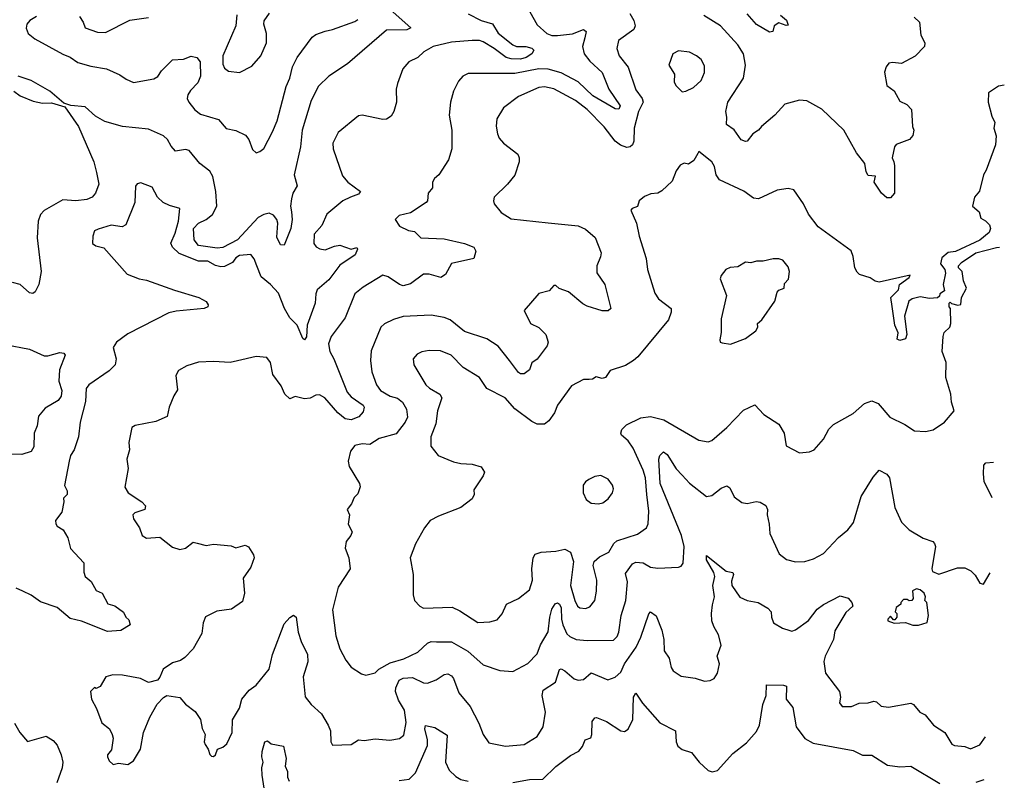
# Model space of a CAD drawing. Extents: x 1839239 to 1929705, y 762242 to 910352.
# Tile 269 of 429: x 1917223 to 1922517, y 830568 to 834659. Entities that reach past the tile are written whole.
import ezdxf

# ---------------------------------------------------------------- set-up
doc = ezdxf.new("R2010")
doc.units = 0

msp = doc.modelspace()

# ---------------------------------------------------------------- linework, layer by layer
at = {"layer": '0CON10XD'}
for points in [[(1919198, 834728), (1919326, 834615), (1919305, 834603.6), (1919195, 834602.1), (1918985, 834420.6), (1918884.4, 834355), (1918829.6, 834300.4), (1918790.9, 834225), (1918741.2, 834065), (1918732.1, 833975), (1918699.5, 833825), (1918715.7, 833765), (1918691.5, 833725), (1918684.5, 833695), (1918678.9, 833655), (1918683.7, 833625), (1918687.8, 833585), (1918680.8, 833535), (1918645, 833446.7), (1918625, 833447.5), (1918605, 833490), (1918611.5, 833565), (1918606.4, 833585), (1918588.1, 833608.1), (1918565, 833617.5), (1918535, 833611.2), (1918505, 833595.3), (1918393.3, 833475), (1918315, 833434), (1918285, 833429.5), (1918185, 833444.7), (1918160.8, 833475), (1918157.5, 833535), (1918184.6, 833565), (1918225, 833584.4), (1918259.2, 833610.8), (1918282.5, 833655), (1918277.5, 833735), (1918260.8, 833815), (1918245, 833843.8), (1918191.3, 833885), (1918135, 833954.6), (1918115, 833961.2), (1918061.5, 833951.5), (1918038, 833978), (1918017.1, 834015), (1917996.2, 834033.8), (1917915, 834069.6), (1917775, 834084.3), (1917680.3, 834110.3), (1917629.9, 834139.9), (1917575, 834190), (1917497.7, 834197.7), (1917460, 834210), (1917385.8, 834275), (1917285, 834331.4), (1917215, 834355.6)], [(1919949.8, 834729.8), (1920005, 834630.8), (1920057.5, 834585), (1920085, 834574.6), (1920115, 834573.8), (1920195, 834582.9), (1920255, 834605.5), (1920268.1, 834595), (1920260.9, 834560.9), (1920249.6, 834515), (1920257.7, 834475), (1920287.9, 834435), (1920355.3, 834375), (1920390.4, 834285), (1920451.8, 834195), (1920445, 834177.5), (1920425, 834179.1), (1920305, 834250), (1920225, 834324.3), (1920135, 834373), (1920065, 834393.2), (1920015, 834395.2), (1919885, 834368.5), (1919635, 834368.9), (1919605, 834354.3), (1919582.2, 834327.8), (1919556.2, 834273.8), (1919539.5, 834215), (1919532.3, 834145), (1919545.9, 834064.1), (1919546.4, 833963.6), (1919528.8, 833905), (1919477.5, 833825), (1919452.5, 833805), (1919442.5, 833785), (1919443.3, 833755), (1919420, 833725), (1919416, 833685), (1919408.8, 833675), (1919325, 833620), (1919264, 833606), (1919242.5, 833585), (1919265, 833547.5), (1919314.3, 833524.3), (1919345, 833520), (1919380, 833485), (1919505, 833480), (1919615.2, 833455.2), (1919664.5, 833434.5), (1919675.8, 833414.2), (1919665.6, 833374.4), (1919545, 833347.5), (1919511.9, 833288.1), (1919487.5, 833272.5), (1919425, 833290.6), (1919395, 833290.5), (1919325, 833238.9), (1919285, 833227.5), (1919264.3, 833234.3), (1919205, 833275.7), (1919175, 833284), (1919069.5, 833220.5), (1919025.8, 833185), (1918972.5, 833055), (1918897.3, 832955), (1918883.8, 832915), (1918890.4, 832875), (1918911.8, 832835), (1918983.2, 832655), (1919005, 832630), (1919070, 832585), (1919075.6, 832575), (1919069.8, 832550.2), (1919046.7, 832523.3), (1919005, 832506.7), (1918972.7, 832512.7), (1918934.5, 832544.5), (1918864.3, 832625), (1918835, 832641.9), (1918815, 832638.6), (1918785, 832622.5), (1918755, 832620), (1918705, 832632.5), (1918675, 832620), (1918648.8, 832645), (1918629.7, 832689.7), (1918585, 832750), (1918572.2, 832815), (1918551.7, 832841.7), (1918495, 832847.8), (1918393.3, 832823.3), (1918355, 832814.2), (1918265, 832820), (1918185, 832817.1), (1918122.3, 832797.7), (1918077.7, 832772.3), (1918062.5, 832745), (1918072, 832668), (1918051.4, 832635), (1918027.5, 832575), (1918016, 832525), (1917955, 832498), (1917844.2, 832475.8), (1917826.7, 832465), (1917824.1, 832455.9), (1917810.8, 832385), (1917813.8, 832345), (1917800, 832295), (1917806, 832245), (1917788, 832145), (1917806, 832115), (1917880, 832065), (1917898.8, 832045), (1917896.7, 832025), (1917842.7, 832007.3), (1917832, 831995), (1917835.8, 831975), (1917867.5, 831925), (1917882, 831885), (1917905, 831870), (1917976, 831876), (1918045, 831822), (1918085, 831810), (1918115, 831816.2), (1918155, 831848.6), (1918177.1, 831842.9), (1918225, 831830), (1918265, 831837.5), (1918359.5, 831829.5), (1918385, 831817.5), (1918435, 831832), (1918454.1, 831824.1), (1918480.7, 831780.7), (1918483.3, 831765), (1918465.8, 831715), (1918424, 831655), (1918432.5, 831575), (1918420.5, 831529.5), (1918361.7, 831488.3), (1918283, 831477), (1918222.8, 831447.2), (1918209.4, 831415), (1918202.1, 831357.9), (1918155.5, 831274.5), (1918111.7, 831228.3), (1918087, 831213), (1918045, 831200), (1917995, 831166), (1917977, 831123), (1917963.6, 831106.4), (1917915, 831094), (1917872.5, 831115), (1917775, 831134.2), (1917724.4, 831135.6), (1917686.7, 831125), (1917655, 831073.3), (1917635, 831062.5), (1917625, 831066.7), (1917603.8, 831045), (1917610, 831005), (1917636.1, 830953.9)], [(1918390, 834685), (1918385.8, 834625), (1918314.6, 834465), (1918315, 834420), (1918325, 834398.6), (1918345, 834381.8), (1918405.5, 834374.5), (1918471.7, 834408.3), (1918520, 834465), (1918550, 834535), (1918550.8, 834585), (1918536, 834635), (1918538.3, 834651.7), (1918565.9, 834694.1)], [(1920502.7, 834692.7), (1920525.5, 834655), (1920531.5, 834625), (1920524.5, 834605.5), (1920443, 834547), (1920434.5, 834504.5), (1920446.9, 834465), (1920493.8, 834403.8), (1920535, 834282), (1920570.5, 834235), (1920574.6, 834215), (1920549.3, 834165), (1920527.1, 834075), (1920524.7, 834005), (1920518.8, 833985), (1920505.8, 833974.2), (1920488.1, 833971.9), (1920453.3, 833983.3), (1920425, 834005.4), (1920365, 834082.7), (1920275, 834175.4), (1920211.1, 834225), (1920095, 834286), (1920045, 834296.9), (1920015, 834294.4), (1919905, 834245.5), (1919824.7, 834185.3), (1919788.1, 834125), (1919785.5, 834085.5), (1919791.5, 834045), (1919801.9, 834021.9), (1919824.6, 833994.6), (1919901.4, 833935), (1919908.9, 833915), (1919908.2, 833895), (1919885, 833822.9), (1919845.8, 833775), (1919773.8, 833705), (1919770, 833685), (1919775, 833667.5), (1919811.7, 833621.7), (1919865, 833588), (1920065, 833566.7), (1920225, 833549.2), (1920265, 833532), (1920317.9, 833487.9), (1920348.9, 833405), (1920346.3, 833383.7), (1920325.7, 833335), (1920327, 833297), (1920370, 833235), (1920402, 833105), (1920386.9, 833093.1), (1920355, 833092.5), (1920275, 833117.5), (1920250.7, 833130.7), (1920173.3, 833195), (1920123, 833213), (1920105, 833230), (1920095, 833230), (1920069.7, 833200.3), (1920013.6, 833186.4), (1919936, 833095), (1919968.8, 833025), (1920015, 833003.3), (1920051.2, 832965), (1920064, 832925), (1920060, 832905), (1920006.2, 832833.8), (1919977, 832813), (1919964, 832775), (1919935, 832754.2), (1919915, 832754.3), (1919905, 832762), (1919856.2, 832826.2), (1919795, 832902.5), (1919735, 832943.1), (1919615, 832981.1), (1919537.1, 833045), (1919505, 833057.8), (1919435, 833068.9), (1919285, 833062.9), (1919233, 833047), (1919185, 833023.1), (1919164.5, 833005), (1919112.2, 832877.8), (1919108.5, 832825), (1919117.3, 832765), (1919141.2, 832695), (1919163.5, 832665), (1919215, 832634.6), (1919255, 832623.1), (1919281.5, 832601.5), (1919303.3, 832563.3), (1919308.1, 832521.9), (1919295.2, 832494.8), (1919248, 832432), (1919155, 832405.6), (1919105, 832373.8), (1919065, 832376.9), (1919025, 832368.1), (1919001.9, 832338.1), (1918988.8, 832285), (1918993.8, 832255), (1919050, 832165), (1919053, 832147), (1919040.7, 832109.3), (1919021.2, 832088.8), (1919006.7, 832055), (1918983.8, 832025), (1918996.7, 831995), (1918990, 831945), (1919010, 831905), (1919003.3, 831885), (1918978.3, 831851.7), (1918973.6, 831816.4), (1918992.5, 831765), (1919000.8, 831705), (1918935, 831606.7), (1918904.4, 831485.6), (1918922.2, 831345), (1918944.4, 831275), (1918975.8, 831215), (1919005, 831176), (1919060.3, 831140.3), (1919085, 831134), (1919135, 831145.8), (1919154.7, 831165.3), (1919215, 831199.6), (1919288.7, 831221.3), (1919363.4, 831256.6), (1919415, 831306.2), (1919435, 831313.8), (1919465, 831312.7), (1919545, 831313.5), (1919632.2, 831262.2), (1919715, 831189.4), (1919805, 831158.6), (1919875, 831152.5), (1919955, 831196.7), (1920005, 831248.5), (1920022.7, 831297.3), (1920065, 831365.7), (1920073.7, 831445), (1920085, 831488), (1920102.2, 831517.8), (1920115, 831521.9), (1920125.4, 831515), (1920134.6, 831495), (1920136.1, 831435), (1920144.2, 831404.2), (1920165, 831355.6), (1920180.6, 831340.6), (1920215, 831325.5), (1920275, 831320), (1920415, 831321.9), (1920435, 831340.8), (1920444.6, 831365), (1920456.8, 831455), (1920482.5, 831535), (1920490.4, 831635), (1920479.7, 831679.7), (1920517.9, 831732.1), (1920535, 831742.1), (1920575, 831737.3), (1920615, 831714.6), (1920655, 831708.2), (1920766.1, 831713.9), (1920780, 831720), (1920790, 831735), (1920795.3, 831824.7), (1920781.2, 831885), (1920666.9, 832165), (1920659.6, 832295), (1920665.7, 832315), (1920685, 832334.2), (1920705, 832320), (1920753.3, 832243.3), (1920785, 832208.5), (1920825, 832166.9), (1920915, 832094.2), (1920945, 832100), (1920995, 832139.1), (1921025, 832152.5), (1921041.4, 832141.4), (1921065, 832092), (1921105, 832062), (1921135, 832056), (1921183, 832067), (1921205, 832064.3), (1921235.4, 832045.4), (1921244.3, 832025), (1921242.2, 831995), (1921253.3, 831945), (1921255.6, 831895), (1921305.6, 831785.6), (1921345.8, 831755.8), (1921395, 831742.5), (1921445, 831744), (1921490.5, 831759.5), (1921545, 831787.5), (1921625, 831874), (1921676.2, 831915), (1921697.3, 831942.7), (1921705.8, 831955), (1921748.1, 832095), (1921812.4, 832197.6), (1921845, 832236), (1921885, 832214), (1921899.2, 832195), (1921927.5, 832035), (1921965, 831956), (1922006.2, 831915), (1922080.9, 831870.9), (1922132.4, 831852.4), (1922142.4, 831842.4), (1922146.9, 831825), (1922126.7, 831705), (1922130.7, 831690.7), (1922165, 831676.7), (1922265, 831711.2), (1922305, 831710), (1922336.7, 831695), (1922360.7, 831670.7), (1922385, 831627.5), (1922405, 831622.5), (1922440.8, 831683.3)], [(1919635, 834689.7), (1919705, 834654.8), (1919765, 834636.4), (1919795, 834585.4), (1919875, 834522.7), (1919895, 834514.6), (1919943.9, 834513.9), (1919977.5, 834505), (1919988, 834495), (1919975.8, 834475), (1919946.9, 834455), (1919915, 834446.8)], [(1922031.5, 834671.5), (1922060.6, 834645), (1922068, 834575), (1922088.8, 834535), (1922088, 834515), (1922038, 834462), (1921965, 834423.8), (1921915, 834428.9), (1921896.7, 834425), (1921882, 834405), (1921873.6, 834376.4), (1921886.2, 834305), (1921925, 834276.7), (1921935.8, 834255.8), (1921955, 834221.2), (1921992.2, 834202.2), (1922018.6, 834175), (1922022.5, 834085), (1922030.8, 834065), (1922024.4, 834035.6), (1922006.7, 834015), (1921935, 833988), (1921925.8, 833975), (1921913.3, 833915), (1921923.8, 833895), (1921925.7, 833875), (1921926, 833725), (1921905, 833701.2), (1921885, 833701.2), (1921856.7, 833725), (1921817.5, 833785), (1921825, 833816.7), (1921785, 833820), (1921775, 833840), (1921767.1, 833885), (1921721.8, 833941.8), (1921653.8, 834065), (1921535, 834177.3), (1921455, 834221.9), (1921415, 834225.6), (1921337.5, 834205), (1921284, 834145), (1921212, 834085), (1921195, 834064), (1921165, 834044), (1921135, 834006), (1921125.6, 834004.4), (1921103, 834013), (1921065, 834065.8), (1921024.2, 834095), (1921025.6, 834135), (1921019.6, 834165), (1921030.4, 834215), (1921115.4, 834345), (1921125.4, 834415), (1921115.5, 834475), (1921084.1, 834524.1), (1920990.9, 834625), (1920900.8, 834680.8)], [(1921313.6, 834683.6), (1921345.9, 834655.9), (1921355, 834630), (1921345, 834626.7), (1921305, 834641.2), (1921280, 834625), (1921272.5, 834595), (1921255, 834591.2), (1921185, 834633.1), (1921135, 834690)], [(1917314.2, 834675), (1917277.5, 834655), (1917261.4, 834635), (1917257.5, 834612.5), (1917268.6, 834585), (1917305, 834555.6), (1917455, 834472.7), (1917495, 834457.3), (1917535, 834428.5), (1917605, 834408), (1917690, 834395), (1917761.4, 834361.4), (1917795, 834338.1), (1917835, 834321.4), (1917945, 834341.4), (1917966.2, 834353.8), (1917985.5, 834384.5), (1918045, 834442), (1918103, 834447), (1918145, 834462), (1918175, 834456.2), (1918192.9, 834432.9), (1918195.5, 834355), (1918180.6, 834319.4), (1918141.2, 834278.8), (1918126.9, 834255), (1918124.4, 834235), (1918131.9, 834215), (1918165, 834174.4), (1918195, 834150), (1918292, 834122), (1918333.1, 834073.1), (1918385, 834062), (1918437.6, 834037.6), (1918454.7, 834015), (1918475, 833960), (1918495, 833943.1), (1918515, 833949.4), (1918535, 833966.7), (1918582.5, 834055), (1918607, 834115), (1918655, 834300), (1918675, 834344.3), (1918690.2, 834405), (1918715.8, 834455), (1918795, 834564.6), (1918815, 834578.9), (1918865, 834597.8), (1918905, 834606.1), (1919025, 834649.4), (1919040.4, 834659.6)], [(1917544.2, 834675), (1917563.8, 834645), (1917574.5, 834614.5), (1917642.2, 834592.2), (1917685, 834590.6), (1917815, 834655.6), (1917915, 834671.4)], [(1919915, 834446.8), (1919865, 834447.6), (1919839.2, 834455), (1919775, 834503.8), (1919715, 834539.8), (1919695, 834546.8), (1919655, 834547.5), (1919545, 834537.7), (1919446.2, 834515), (1919396.2, 834485), (1919364.5, 834455.5), (1919315, 834431.4), (1919283.5, 834395), (1919253.7, 834316.3), (1919247.1, 834285), (1919248.8, 834215), (1919234, 834165), (1919220, 834140), (1919195, 834124.2), (1919175, 834121.4), (1919065, 834146), (1919045, 834142.5), (1918935, 834052), (1918906, 833995), (1918908, 833965), (1918959.1, 833819.1), (1918987.5, 833785), (1919055.6, 833735), (1919045, 833721.1), (1919002, 833705), (1918961.4, 833685), (1918875, 833612.9), (1918847.8, 833552.2), (1918805.6, 833505), (1918804.4, 833455), (1918817.9, 833437.9), (1918837.1, 833427.1), (1918865, 833421.5), (1918915, 833441.4), (1918945, 833445.8), (1919005, 833425.4), (1919035, 833433.3), (1919040, 833425), (1919026.2, 833395), (1918945, 833338), (1918885, 833259.6), (1918821.8, 833205), (1918814.6, 833185), (1918811.2, 833135), (1918768.1, 833015), (1918765, 832952.5), (1918755, 832936.2), (1918745, 832943.8), (1918715.2, 833015.2), (1918675.6, 833055), (1918647.5, 833105), (1918615, 833187.5), (1918572.5, 833235), (1918522.2, 833275), (1918498.8, 833335), (1918483, 833373), (1918465, 833395.7), (1918405, 833391.1), (1918385, 833378.1), (1918367.9, 833352.1), (1918325, 833331.6), (1918305, 833328.8), (1918276.5, 833336.5), (1918235, 833359.7), (1918185, 833360), (1918081.4, 833401.4), (1918044.3, 833435), (1918036.4, 833456.4), (1918059.6, 833510.4), (1918077.1, 833575), (1918083.9, 833643.9), (1918029.1, 833659.1), (1917995, 833675.7), (1917963.9, 833703.9), (1917935, 833757.5), (1917875, 833781.2), (1917855, 833776.7), (1917846.1, 833763.9), (1917842, 833675), (1917794.2, 833555), (1917774.4, 833544.4), (1917715, 833553.1), (1917645, 833532), (1917625, 833523.3), (1917616, 833495), (1917614.3, 833454.3), (1917633, 833443), (1917675, 833432.5), (1917800.7, 833290.7), (1917865, 833264.2), (1917905, 833257.5), (1918055, 833203.4), (1918186.2, 833165), (1918225, 833143.8), (1918236, 833125), (1918233.8, 833115), (1918215.4, 833104.6), (1918065, 833091.8), (1918025, 833082.5), (1917805, 832970), (1917744, 832925), (1917726.2, 832895), (1917741.5, 832835), (1917736.9, 832803.1), (1917705, 832771.1), (1917594.3, 832695), (1917580, 832675), (1917576.7, 832605), (1917548.5, 832495), (1917540, 832415), (1917515.7, 832345), (1917495.7, 832315), (1917489.4, 832285), (1917463.9, 832153.9), (1917477.5, 832125), (1917478, 832105), (1917458.8, 832085), (1917461.2, 832065), (1917450.5, 832009.5), (1917416.2, 831965), (1917417.7, 831947.7), (1917425, 831934), (1917457.5, 831915), (1917482, 831872), (1917495.7, 831815), (1917568.3, 831738.3), (1917567.7, 831687.7), (1917575, 831664), (1917607.3, 831637.3), (1917635, 831589.2), (1917666, 831575), (1917697.4, 831517.4), (1917735, 831505.6), (1917781.7, 831471.7), (1917793.3, 831445), (1917810.7, 831430.7), (1917817.5, 831405), (1917766.8, 831373.2), (1917695, 831367.5), (1917555, 831423.3), (1917495, 831438.5), (1917425, 831498.2), (1917335, 831527.9), (1917285, 831563.6), (1917240, 831585), (1917205, 831601.9)], [(1920785, 834271.2), (1920805, 834273.8), (1920845, 834293.3), (1920887.9, 834332.1), (1920905.8, 834375), (1920905, 834410), (1920886.7, 834445), (1920862.5, 834465), (1920825, 834483.8), (1920765, 834491.2), (1920734, 834475), (1920712.9, 834415), (1920744.2, 834365), (1920742.5, 834325), (1920751.4, 834305), (1920785, 834271.2)], [(1917192, 834275), (1917225, 834250), (1917295, 834220), (1917345, 834210), (1917395, 834211.2), (1917465, 834190), (1917539.1, 834085), (1917622.2, 833895), (1917636.8, 833836.8), (1917647.8, 833775), (1917630.6, 833725), (1917612.5, 833705), (1917585, 833692.2), (1917525, 833684.5), (1917455, 833690.7), (1917355, 833631.8), (1917335, 833610.8), (1917322.7, 833575), (1917316.2, 833485), (1917339.1, 833305), (1917326.3, 833233.7), (1917305.6, 833194.4), (1917294.2, 833185.8), (1917275, 833189.4), (1917225, 833234.4), (1917185, 833245.4)], [(1922517, 834306.4), (1922485, 834302), (1922432.5, 834265), (1922430, 834215), (1922450.7, 834139.3), (1922466.2, 834105), (1922461.2, 834075), (1922473.9, 834033.9), (1922470, 833985), (1922420.2, 833849.8), (1922405.6, 833824.4), (1922383.6, 833736.4), (1922356.7, 833705), (1922346, 833655), (1922382, 833625), (1922390.5, 833590.5), (1922415, 833577.5), (1922436.7, 833555), (1922442, 833535), (1922436, 833515), (1922385, 833472.9), (1922255, 833412), (1922215, 833405.8), (1922181.2, 833378.8), (1922173.3, 833345), (1922197.5, 833315), (1922200, 833295), (1922188.8, 833235), (1922195, 833200), (1922170, 833185), (1922168.3, 833171.7), (1922157, 833163), (1922115, 833160), (1922065, 833168.8), (1922022.3, 833157.7), (1922004.2, 833145.8), (1921981.2, 833065), (1921993.3, 832965), (1921985, 832942.5), (1921955, 832933.8), (1921941.2, 832941.2), (1921946.2, 832975), (1921929.2, 833015), (1921913.9, 833116.1), (1921907.5, 833165), (1921948, 833205), (1921953.3, 833235), (1922005, 833272.5), (1922010, 833285), (1921845, 833247.7), (1921822.1, 833252.1), (1921795, 833270.8), (1921738.8, 833288.8), (1921725, 833300), (1921713.6, 833323.6), (1921704.4, 833385), (1921692.9, 833415), (1921515.8, 833545), (1921463.4, 833613.4), (1921437.6, 833667.6), (1921385, 833743.8), (1921355, 833751.2), (1921295, 833741.1), (1921195, 833694.4), (1921168, 833698), (1921115.9, 833735.9), (1920985, 833798), (1920967.5, 833825), (1920958.3, 833868.3), (1920943.8, 833895), (1920875, 833950), (1920868.3, 833938.3), (1920847.7, 833902.3), (1920818.3, 833881.7), (1920795, 833886.7), (1920775, 833876.2), (1920752.2, 833845), (1920730.6, 833789.4), (1920675, 833738), (1920655, 833725.8), (1920617.3, 833722.7), (1920582.4, 833707.6), (1920553.8, 833685), (1920545, 833653.8), (1920516, 833644), (1920508.8, 833635), (1920540, 833565), (1920554.3, 833495), (1920590.6, 833375), (1920598.6, 833315), (1920638.3, 833188.3), (1920658.3, 833158.3), (1920725.8, 833105.8), (1920725.6, 833085), (1920711.4, 833045), (1920546, 832845), (1920523.4, 832826.6), (1920480.7, 832799.3), (1920398.6, 832771.4), (1920373.3, 832735), (1920355, 832729.2), (1920321.7, 832738.3), (1920302.5, 832725), (1920285, 832722.9), (1920255, 832724.2), (1920190.6, 832689.4), (1920114, 832585), (1920098.6, 832545), (1920068.3, 832501.7), (1920045, 832484.2), (1920005, 832484.3), (1919977.4, 832497.4), (1919885, 832565.6), (1919832.5, 832625), (1919734.4, 832674.4), (1919696.2, 832735), (1919608.1, 832788.1), (1919542.5, 832855), (1919485, 832877.5), (1919425, 832879.4), (1919385, 832872), (1919359.7, 832860.3), (1919338.8, 832835), (1919342.1, 832802.1), (1919407.1, 832695), (1919426.9, 832676.9), (1919482.5, 832645), (1919493.3, 832625), (1919468.8, 832555), (1919460.4, 832485), (1919434.5, 832415.5), (1919434.3, 832365), (1919473.8, 832315), (1919555, 832280), (1919595, 832271.2), (1919655, 832268.6), (1919704.1, 832254.1), (1919722, 832225), (1919715.8, 832205), (1919665, 832130), (1919666.2, 832105), (1919655, 832082), (1919595, 832036), (1919475, 831988.9), (1919430.8, 831965), (1919399.2, 831925), (1919350.9, 831839.1), (1919322.9, 831765), (1919338.1, 831675), (1919339.2, 831565), (1919345.8, 831535), (1919375, 831504.3), (1919395, 831493.3), (1919549.2, 831499.2), (1919589.8, 831479.8), (1919686.8, 831416.8), (1919750.2, 831419.8), (1919789.4, 831430.6), (1919817.5, 831462.5), (1919840.8, 831515), (1919905, 831546.2), (1919965, 831592), (1919980, 831645), (1919976.2, 831705), (1919984.3, 831765), (1919995.5, 831784.5), (1920027.5, 831795), (1920105, 831800.8), (1920155, 831811.2), (1920184.4, 831795), (1920200.9, 831745), (1920184.1, 831615), (1920208.2, 831535), (1920223.1, 831505), (1920235, 831495.4), (1920265, 831491.8), (1920288.7, 831501.3), (1920314.6, 831535), (1920323.6, 831585), (1920325.5, 831645), (1920306.6, 831723.4), (1920312.2, 831745), (1920340.7, 831769.3), (1920390.8, 831795), (1920418.4, 831841.6), (1920433.9, 831856.1), (1920545, 831891.5), (1920592.5, 831925), (1920602.4, 831947.6), (1920606.5, 832015), (1920594.7, 832105), (1920588.4, 832195), (1920575, 832235.7), (1920521.5, 832355), (1920495, 832393.5), (1920458.1, 832425), (1920454.4, 832435), (1920460.6, 832455), (1920485, 832479.4), (1920562.4, 832517.6), (1920615, 832525.3), (1920686.7, 832506.7), (1920875, 832397.5), (1920925, 832388), (1920945, 832396), (1921025, 832465.7), (1921115, 832559.2), (1921175, 832587.5), (1921223.3, 832535), (1921304.1, 832484.1), (1921333.3, 832435), (1921345, 832367.5), (1921415, 832328.8), (1921470, 832335), (1921495, 832346.2), (1921545, 832403.3), (1921572.7, 832457.3), (1921598.3, 832481.7), (1921705, 832541.2), (1921765, 832594.3), (1921805, 832608.6), (1921838, 832595), (1921901.7, 832521.7), (1921982.4, 832482.4), (1922035, 832448), (1922093.9, 832443.9), (1922135, 832453.3), (1922195.7, 832494.3), (1922246.7, 832555), (1922232.3, 832602.3), (1922229.2, 832645), (1922202, 832735), (1922204.2, 832815), (1922182, 832875), (1922188, 832955), (1922194.4, 832975.6), (1922224.2, 833005), (1922230, 833025), (1922227.5, 833105), (1922220, 833115), (1922220, 833135), (1922225, 833140), (1922232.5, 833132.5), (1922267, 833123), (1922283, 833127), (1922287.5, 833165), (1922313.3, 833215), (1922297.5, 833255), (1922290, 833305), (1922270, 833325), (1922270, 833335), (1922286.4, 833353.6), (1922364.4, 833405.6), (1922475, 833434.2), (1922491.6, 833434.7)], [(1921045, 832912.9), (1921125.5, 832944.5), (1921181.2, 832985), (1921191.2, 833005), (1921190, 833025), (1921213.8, 833045), (1921283.3, 833145), (1921295, 833192.5), (1921305, 833203.3), (1921332.5, 833215), (1921335, 833240), (1921356.4, 833263.6), (1921362.5, 833305), (1921355, 833330), (1921326.1, 833366.1), (1921305, 833373.3), (1921275, 833373.3), (1921220.7, 833359.3), (1921185, 833360), (1921155, 833351.4), (1921125, 833354.3), (1921085, 833330), (1921043.6, 833326.4), (1921020, 833315), (1920995, 833282.5), (1920990, 833265), (1921024, 833175), (1920995, 833050), (1920993.9, 832976.1), (1920987, 832937), (1920990, 832925), (1921000, 832920), (1921045, 832912.9)], [(1917145, 832911.4), (1917275, 832886.5), (1917355, 832851.4), (1917375, 832851.1), (1917438.7, 832868.7), (1917461.2, 832865), (1917467.5, 832855), (1917437.7, 832775), (1917434.2, 832715), (1917449.4, 832665), (1917446.2, 832633.8), (1917429.3, 832610.7), (1917359.7, 832570.3), (1917325, 832526), (1917316.5, 832475), (1917300.9, 832435), (1917298.8, 832361.2), (1917285, 832335.7), (1917235, 832320.9), (1917175, 832321.5)], [(1922452.5, 832086.7), (1922409.4, 832175), (1922404.4, 832215.6), (1922407.3, 832262.7), (1922417.5, 832275), (1922458.1, 832279.3)], [(1920335, 832054.4), (1920359.1, 832060.9), (1920387.6, 832082.4), (1920410, 832115), (1920416.2, 832135), (1920410, 832155), (1920387, 832187), (1920347, 832207), (1920315, 832201.4), (1920283.6, 832186.4), (1920265, 832173.8), (1920252, 832155), (1920252, 832115), (1920268.8, 832078.8), (1920295, 832058), (1920335, 832054.4)], [(1917636.1, 830953.9), (1917665, 830876.7), (1917706.2, 830845), (1917721.2, 830815), (1917726.2, 830795), (1917717.5, 830732.5), (1917696, 830705), (1917696, 830695), (1917705, 830673.3), (1917725, 830653.8), (1917755, 830660), (1917805, 830653.8), (1917835, 830673.3), (1917872.1, 830735), (1917888.9, 830825), (1917922.3, 830907.7), (1917963.1, 830976.9), (1917996.8, 831013.2), (1918015, 831024.3), (1918085, 831013.3), (1918115, 830977.8), (1918167.4, 830937.4), (1918196, 830895), (1918205, 830846.7), (1918220.8, 830815), (1918215.8, 830775), (1918220, 830760), (1918236.7, 830735), (1918245, 830707.5), (1918255, 830697.5), (1918265, 830696.7), (1918275.8, 830704.2), (1918287.5, 830735), (1918315, 830746), (1918336.4, 830763.6), (1918365.6, 830825), (1918367.1, 830892.9), (1918405, 830956), (1918417.3, 831005), (1918456.7, 831053.3), (1918495, 831078.9), (1918563.8, 831165), (1918582.5, 831245), (1918645, 831410), (1918675, 831443.8), (1918696.1, 831456.1), (1918708.8, 831445), (1918720.4, 831365), (1918736.2, 831315), (1918771.2, 831245), (1918773.2, 831205), (1918746.9, 831125), (1918757.8, 831017.8), (1918790.8, 830975), (1918845.5, 830925), (1918882.5, 830865), (1918893.5, 830835), (1918896, 830775), (1918905, 830757.5), (1919005, 830760), (1919045, 830786), (1919075, 830782), (1919135, 830791.8), (1919213.2, 830783.2), (1919265, 830793.3), (1919288.6, 830811.4), (1919301.6, 830878.4), (1919292.7, 830945), (1919259.1, 830999.1), (1919243.2, 831045), (1919245.3, 831065), (1919264.2, 831105.8), (1919285, 831117), (1919335, 831120.5), (1919395, 831091.5), (1919415, 831090), (1919461.5, 831108.5), (1919505, 831136.4), (1919525, 831140.4), (1919545, 831130), (1919556.2, 831116.2), (1919585, 831038), (1919645, 830965.7), (1919692.5, 830875), (1919715, 830813.8), (1919745, 830770), (1919835, 830750.9), (1919935, 830761.1), (1920005, 830804.3), (1920038.1, 830855), (1920049.7, 830935), (1920031.8, 831025), (1920038, 831052), (1920103.6, 831095), (1920125, 831163.8), (1920135, 831166.9), (1920155, 831157.5), (1920204.1, 831114.1), (1920225, 831106.2), (1920255, 831110.9), (1920295, 831146.4), (1920385, 831108.1), (1920425, 831123.6), (1920455, 831150), (1920475.6, 831194.4), (1920538.4, 831285), (1920563, 831337), (1920605, 831463.3), (1920615, 831473.8), (1920645, 831452), (1920676.2, 831375), (1920686.2, 831325), (1920688.8, 831265), (1920715.4, 831225), (1920725.8, 831175), (1920736.6, 831156.6), (1920778.8, 831128.8), (1920855, 831117.5), (1920905, 831101.2), (1920935.9, 831104.1), (1920956.7, 831115), (1920975.6, 831144.4), (1920986.5, 831195), (1920973.6, 831235), (1920993.8, 831295), (1920980.5, 831350.5), (1920954.6, 831394.6), (1920945.3, 831425.3), (1920941.8, 831465), (1920948.6, 831511.4), (1920959.2, 831555), (1920950, 831615), (1920960, 831665), (1920954.6, 831685), (1920915, 831753.8), (1920915, 831776.7), (1921022.1, 831692.1), (1921056.7, 831685), (1921060.8, 831675), (1921050.9, 831639.1), (1921052.7, 831615), (1921095, 831553.5), (1921135, 831535.5), (1921193.3, 831525), (1921245, 831493.8), (1921263.8, 831475), (1921265.8, 831445), (1921276.2, 831415), (1921325, 831386.2), (1921363, 831373), (1921375, 831370), (1921395, 831376.9), (1921465, 831427.9), (1921511.1, 831488.9), (1921545, 831513.9), (1921635, 831559.3), (1921676.9, 831546.9), (1921697.3, 831525), (1921702.9, 831505), (1921665, 831470), (1921605, 831371.2), (1921599.5, 831325), (1921553.8, 831235), (1921547.3, 831207.3), (1921555.6, 831145), (1921631.4, 831045), (1921635.7, 831015), (1921631.2, 830985), (1921645.9, 830965.9), (1921695.8, 830964.2), (1921737.3, 830982.7), (1921785, 830984.6), (1921815, 830992.9), (1921829.5, 830989.5), (1921855, 830967.5), (1921895, 830962.2), (1922015, 830982.5), (1922028.8, 830975), (1922062, 830935), (1922090.6, 830920.6), (1922136.2, 830865), (1922196.7, 830825), (1922235, 830763.3), (1922250, 830755), (1922305, 830750), (1922335, 830738), (1922385, 830759.2), (1922415.2, 830801.6)], [(1922025, 831402.5), (1922055, 831403.3), (1922103, 831417), (1922110, 831455), (1922100, 831525), (1922090, 831535), (1922092.5, 831555), (1922086.7, 831575), (1922065, 831593.3), (1922045, 831597.5), (1922023, 831587), (1922027.5, 831545), (1922020, 831535), (1922005, 831532.5), (1921995, 831540), (1921975, 831540), (1921960, 831525), (1921960, 831515), (1921935, 831497.5), (1921930, 831475), (1921940, 831465), (1921940, 831445), (1921928.3, 831431.7), (1921921.7, 831431.7), (1921905, 831450), (1921890, 831435), (1921890, 831425), (1921925, 831412.5), (1921985, 831416.7), (1922025, 831402.5)], [(1919875, 830555.4), (1919965, 830572.7), (1920036, 830575), (1920105, 830641.5), (1920185, 830701.1), (1920228.8, 830725), (1920249.7, 830750.3), (1920263.8, 830785), (1920293.9, 830796.1), (1920300, 830815), (1920301.4, 830885), (1920315, 830903.8), (1920325, 830906), (1920378, 830885), (1920455, 830834.4), (1920475, 830831.4), (1920495, 830842.5), (1920520, 830895), (1920523.5, 831015), (1920535, 831036.7), (1920572.2, 830982.2), (1920665, 830877.5), (1920750, 830835), (1920753.1, 830775), (1920762.5, 830752.5), (1920785, 830733.3), (1920835, 830718.1), (1920875.6, 830665), (1920925, 830621.4), (1920945.9, 830614.1), (1920975, 830620), (1921058, 830712), (1921130.8, 830769.2), (1921185, 830831.2), (1921200.8, 830865), (1921218.1, 830975), (1921237.1, 831025), (1921238, 831082), (1921330.5, 831080.5), (1921346.2, 831075), (1921344.2, 831005), (1921379.3, 830959.3), (1921398.5, 830855), (1921445, 830792.7), (1921488.7, 830768.7), (1921705, 830728), (1921755, 830703.1), (1921805, 830702.5), (1921889.6, 830649.6), (1921955, 830641.4), (1922015, 830644.3), (1922170, 830550)], [(1917195, 830876.2), (1917224.2, 830825), (1917265, 830776.2), (1917365, 830806), (1917403, 830783), (1917425, 830756.7), (1917445.8, 830705), (1917454.4, 830665), (1917451.1, 830635), (1917423.3, 830555)], [(1919263.1, 830566.9), (1919316.4, 830573.6), (1919351.5, 830608.5), (1919415.3, 830755), (1919416.2, 830785), (1919401.1, 830845), (1919405, 830862), (1919455, 830851.5), (1919520.9, 830810.9), (1919512.5, 830665), (1919532.4, 830622.4), (1919567.8, 830587.8), (1919595, 830571.8), (1919633.5, 830563.5)], [(1918537.9, 830525), (1918526.2, 830595), (1918525.6, 830635), (1918532.2, 830665), (1918525.4, 830695), (1918527.1, 830722.9), (1918541.2, 830775), (1918555, 830780), (1918574.4, 830764.4), (1918640.8, 830750.8), (1918652.1, 830702.1), (1918655.5, 830685), (1918649.6, 830645), (1918663.3, 830615), (1918663.8, 830585), (1918672.6, 830562.6)], [(1922365, 830557.5), (1922408.5, 830571.6)]]:
    msp.add_lwpolyline(points, dxfattribs=at)

doc.saveas('drawing.dxf')
